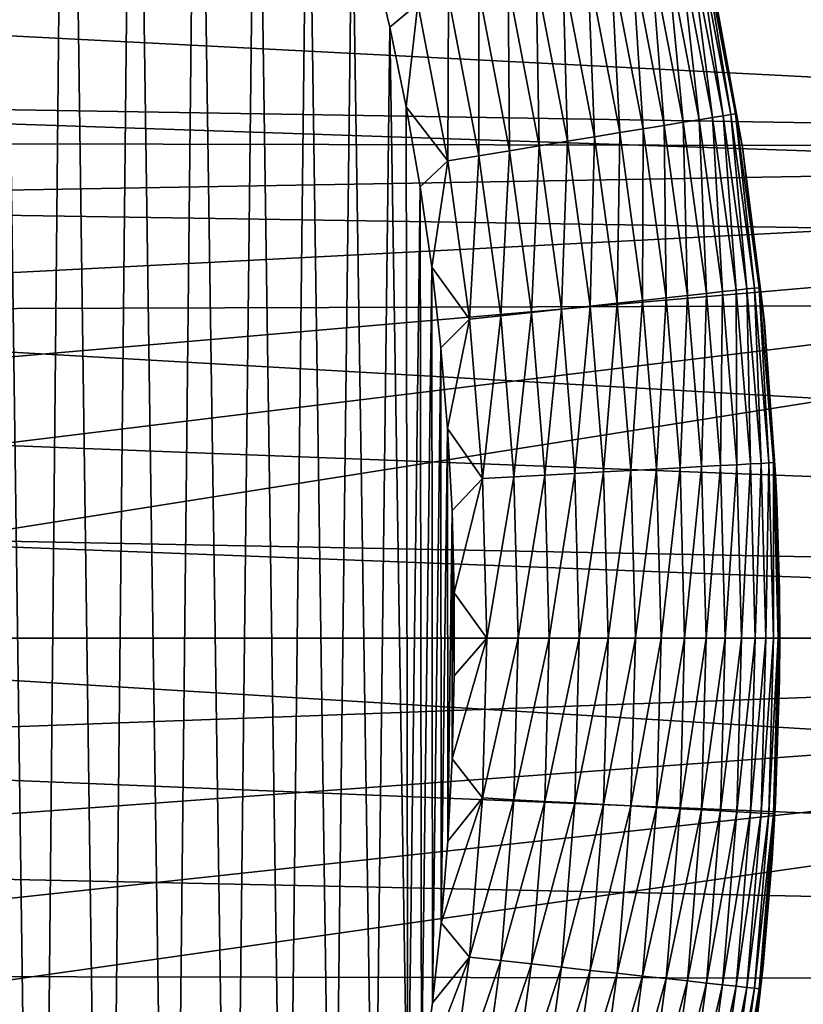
# Model space of a CAD drawing. Header units: millimetres. Extents: x -161 to 161, y -94 to 1149.
# Tile 662 of 1056: x 152.63 to 153.84, y -58.11 to -56.6. Entities that reach past the tile are written whole.
import ezdxf

# ---------------------------------------------------------------- set-up
doc = ezdxf.new("R2010")
doc.units = ezdxf.units.MM
doc.header["$LTSCALE"] = 81.481481
for name, color, linetype in [('378', 7, 'CONTINUOUS'), ('380', 7, 'CONTINUOUS'), ('381', 7, 'CONTINUOUS'), ('383', 7, 'CONTINUOUS'), ('387', 7, 'CONTINUOUS'), ('388', 7, 'CONTINUOUS'), ('390', 7, 'CONTINUOUS')]:
    doc.layers.add(name, color=color, linetype=linetype)

msp = doc.modelspace()

# ---------------------------------------------------------------- linework, layer by layer
at = {"layer": '378', "color": 7, "linetype": 'CONTINUOUS', "true_color": 0xaaaaaa}
for points in [[(160.3087, -56.4651, -22.2735), (160.3087, -57.0169, -22.2936), (151.3642, -56.5566, -22.2778), (160.3087, -56.4651, -22.2735)], [(151.3642, -56.5566, -22.2778), (160.3087, -57.0169, -22.2936), (151.4206, -56.7169, -22.2844), (151.3642, -56.5566, -22.2778)], [(151.4206, -56.7169, -22.2844), (160.3087, -57.0169, -22.2936), (151.4672, -56.8803, -22.2899), (151.4206, -56.7169, -22.2844)], [(151.4672, -56.8803, -22.2899), (160.3087, -57.0169, -22.2936), (151.5033, -57.0451, -22.2943), (151.4672, -56.8803, -22.2899)], [(160.3087, -57.0169, -22.2936), (160.3087, -57.55, -22.3), (151.5033, -57.0451, -22.2943), (160.3087, -57.0169, -22.2936)], [(151.5033, -57.0451, -22.2943), (160.3087, -57.55, -22.3), (151.529, -57.2114, -22.2974), (151.5033, -57.0451, -22.2943)], [(151.529, -57.2114, -22.2974), (160.3087, -57.55, -22.3), (151.5446, -57.3797, -22.2993), (151.529, -57.2114, -22.2974)], [(160.3087, -57.55, -22.3), (151.55, -57.55, -22.3), (151.5446, -57.3797, -22.2993), (160.3087, -57.55, -22.3)]]:
    msp.add_3dface(points, dxfattribs=at)
at = {"layer": '380', "color": 7, "linetype": 'CONTINUOUS', "true_color": 0xaaaaaa}
for points in [[(135.3, -55.9569, 20.8895), (156.3174, -56.0422, 20.1599), (135.3, -56.7529, 20.9349), (135.3, -55.9569, 20.8895)], [(156.3174, -56.0422, 20.1599), (156.3174, -56.7956, 20.202), (135.3, -56.7529, 20.9349), (156.3174, -56.0422, 20.1599)], [(151.4203, -56.7158, -20.47), (156.3174, -56.0422, -20.2599), (151.3639, -56.5558, -20.4648), (151.4203, -56.7158, -20.47)], [(156.3174, -56.7956, -20.302), (156.3174, -56.0422, -20.2599), (151.4203, -56.7158, -20.47), (156.3174, -56.7956, -20.302)], [(151.4669, -56.879, -20.4744), (156.3174, -56.7956, -20.302), (151.4203, -56.7158, -20.47), (151.4669, -56.879, -20.4744)], [(156.3174, -56.7956, 20.202), (156.3174, -57.55, 20.2161), (135.3, -56.7529, 20.9349), (156.3174, -56.7956, 20.202)], [(135.3, -56.7529, 20.9349), (156.3174, -57.55, 20.2161), (135.3, -57.55, 20.95), (135.3, -56.7529, 20.9349)], [(151.503, -57.0438, -20.4779), (156.3174, -56.7956, -20.302), (151.4669, -56.879, -20.4744), (151.503, -57.0438, -20.4779)], [(151.5288, -57.2104, -20.4805), (156.3174, -56.7956, -20.302), (151.503, -57.0438, -20.4779), (151.5288, -57.2104, -20.4805)], [(151.5445, -57.3791, -20.482), (156.3174, -56.7956, -20.302), (151.5288, -57.2104, -20.4805), (151.5445, -57.3791, -20.482)], [(151.55, -57.55, -20.4825), (156.3174, -56.7956, -20.302), (151.5445, -57.3791, -20.482), (151.55, -57.55, -20.4825)], [(156.3174, -57.55, -20.3161), (156.3174, -56.7956, -20.302), (151.55, -57.55, -20.4825), (156.3174, -57.55, -20.3161)]]:
    msp.add_3dface(points, dxfattribs=at)
at = {"layer": '381', "color": 7, "linetype": 'CONTINUOUS', "true_color": 0xaaaaaa}
for points in [[(151.55, -57.55, -22.3), (160.3087, -58.0846, -22.2936), (151.5443, -57.7254, -22.2993), (151.55, -57.55, -22.3)], [(151.55, -57.55, -22.3), (160.3087, -57.55, -22.3), (160.3087, -58.0846, -22.2936), (151.55, -57.55, -22.3)], [(151.5443, -57.7254, -22.2993), (160.3087, -58.0846, -22.2936), (151.5278, -57.8987, -22.2973), (151.5443, -57.7254, -22.2993)], [(151.5278, -57.8987, -22.2973), (160.3087, -58.0846, -22.2936), (151.5004, -58.0698, -22.2939), (151.5278, -57.8987, -22.2973)], [(151.5004, -58.0698, -22.2939), (160.3087, -58.0846, -22.2936), (151.4622, -58.2391, -22.2893), (151.5004, -58.0698, -22.2939)], [(160.3087, -58.0846, -22.2936), (160.3087, -58.6381, -22.2734), (151.4622, -58.2391, -22.2893), (160.3087, -58.0846, -22.2936)]]:
    msp.add_3dface(points, dxfattribs=at)
at = {"layer": '383', "color": 7, "linetype": 'CONTINUOUS', "true_color": 0xaaaaaa}
for points in [[(135.3, -57.55, 20.95), (156.3174, -57.55, 20.2161), (156.3174, -58.3044, 20.202), (135.3, -57.55, 20.95)], [(135.3, -57.55, 20.95), (156.3174, -58.3044, 20.202), (135.3, -58.3471, 20.9349), (135.3, -57.55, 20.95)], [(151.4618, -58.2407, -20.4739), (156.3174, -57.55, -20.3161), (151.5001, -58.0713, -20.4776), (151.4618, -58.2407, -20.4739)], [(156.3174, -57.55, -20.3161), (151.4618, -58.2407, -20.4739), (156.3174, -58.3044, -20.302), (156.3174, -57.55, -20.3161)], [(151.5001, -58.0713, -20.4776), (156.3174, -57.55, -20.3161), (151.5275, -57.8999, -20.4803), (151.5001, -58.0713, -20.4776)], [(151.5275, -57.8999, -20.4803), (156.3174, -57.55, -20.3161), (151.5442, -57.7261, -20.482), (151.5275, -57.8999, -20.4803)], [(156.3174, -57.55, -20.3161), (151.55, -57.55, -20.4825), (151.5442, -57.7261, -20.482), (156.3174, -57.55, -20.3161)]]:
    msp.add_3dface(points, dxfattribs=at)
at = {"layer": '387', "color": 7, "linetype": 'CONTINUOUS', "true_color": 0xaaaaaa}
for points in [[(152.6566, -59.8695, 61.95), (152.5915, -55.1248, 61.95), (152.5458, -60.0451, 61.95), (152.6566, -59.8695, 61.95)], [(152.7011, -55.306, 61.95), (152.5915, -55.1248, 61.95), (152.6566, -59.8695, 61.95), (152.7011, -55.306, 61.95)], [(152.7613, -59.6829, 61.95), (152.7011, -55.306, 61.95), (152.6566, -59.8695, 61.95), (152.7613, -59.6829, 61.95)], [(152.8041, -55.4986, 61.95), (152.7011, -55.306, 61.95), (152.7613, -59.6829, 61.95), (152.8041, -55.4986, 61.95)], [(152.862, -59.4853, 61.95), (152.8041, -55.4986, 61.95), (152.7613, -59.6829, 61.95), (152.862, -59.4853, 61.95)], [(152.9025, -55.7025, 61.95), (152.8041, -55.4986, 61.95), (152.862, -59.4853, 61.95), (152.9025, -55.7025, 61.95)], [(152.9555, -59.278, 61.95), (152.9025, -55.7025, 61.95), (152.862, -59.4853, 61.95), (152.9555, -59.278, 61.95)], [(152.9932, -55.9159, 61.95), (152.9025, -55.7025, 61.95), (152.9555, -59.278, 61.95), (152.9932, -55.9159, 61.95)], [(153.0386, -59.0621, 61.95), (152.9932, -55.9159, 61.95), (152.9555, -59.278, 61.95), (153.0386, -59.0621, 61.95)], [(153.0727, -56.1374, 61.95), (152.9932, -55.9159, 61.95), (153.0386, -59.0621, 61.95), (153.0727, -56.1374, 61.95)], [(153.1109, -58.8365, 61.95), (153.0727, -56.1374, 61.95), (153.0386, -59.0621, 61.95), (153.1109, -58.8365, 61.95)], [(153.1407, -56.3677, 61.95), (153.0727, -56.1374, 61.95), (153.1109, -58.8365, 61.95), (153.1407, -56.3677, 61.95)], [(153.1745, -58.6004, 61.95), (153.1407, -56.3677, 61.95), (153.1109, -58.8365, 61.95), (153.1745, -58.6004, 61.95)], [(153.199, -56.6081, 61.95), (153.1407, -56.3677, 61.95), (153.1745, -58.6004, 61.95), (153.199, -56.6081, 61.95)], [(153.2267, -58.3577, 61.95), (153.199, -56.6081, 61.95), (153.1745, -58.6004, 61.95), (153.2267, -58.3577, 61.95)], [(153.2239, -56.7307, 61.95), (153.199, -56.6081, 61.95), (153.2267, -58.3577, 61.95), (153.2239, -56.7307, 61.95)], [(153.2455, -56.8543, 61.95), (153.2239, -56.7307, 61.95), (153.2267, -58.3577, 61.95), (153.2455, -56.8543, 61.95)], [(153.2476, -58.2351, 61.95), (153.2455, -56.8543, 61.95), (153.2267, -58.3577, 61.95), (153.2476, -58.2351, 61.95)], [(153.2635, -56.9783, 61.95), (153.2455, -56.8543, 61.95), (153.2476, -58.2351, 61.95), (153.2635, -56.9783, 61.95)], [(153.2647, -58.1123, 61.95), (153.2635, -56.9783, 61.95), (153.2476, -58.2351, 61.95), (153.2647, -58.1123, 61.95)], [(153.2777, -57.1022, 61.95), (153.2635, -56.9783, 61.95), (153.2647, -58.1123, 61.95), (153.2777, -57.1022, 61.95)], [(153.2781, -57.9886, 61.95), (153.2777, -57.1022, 61.95), (153.2647, -58.1123, 61.95), (153.2781, -57.9886, 61.95)], [(153.288, -57.2267, 61.95), (153.2777, -57.1022, 61.95), (153.2781, -57.9886, 61.95), (153.288, -57.2267, 61.95)], [(153.2882, -57.863, 61.95), (153.288, -57.2267, 61.95), (153.2781, -57.9886, 61.95), (153.2882, -57.863, 61.95)], [(153.2948, -57.3529, 61.95), (153.288, -57.2267, 61.95), (153.2882, -57.863, 61.95), (153.2948, -57.3529, 61.95)], [(153.2949, -57.7359, 61.95), (153.2948, -57.3529, 61.95), (153.2882, -57.863, 61.95), (153.2949, -57.7359, 61.95)], [(153.2982, -57.4803, 61.95), (153.2948, -57.3529, 61.95), (153.2983, -57.6082, 61.95), (153.2982, -57.4803, 61.95)], [(153.2983, -57.6082, 61.95), (153.2948, -57.3529, 61.95), (153.2949, -57.7359, 61.95), (153.2983, -57.6082, 61.95)]]:
    msp.add_3dface(points, dxfattribs=at)
at = {"layer": '388', "color": 7, "linetype": 'CONTINUOUS', "true_color": 0xaaaaaa}
for points in [[(153.694, -56.5257, 61.45), (153.7424, -56.7933, 61.45), (153.697, -56.5406, 22.6729), (153.694, -56.5257, 61.45)], [(153.697, -56.5406, 22.6729), (153.7424, -56.7933, 61.45), (153.7423, -56.7925, 22.6846), (153.697, -56.5406, 22.6729)], [(153.7423, -56.7925, 22.6846), (153.7424, -56.7933, 61.45), (153.7744, -57.0452, 22.693), (153.7423, -56.7925, 22.6846)], [(153.7424, -56.7933, 61.45), (153.7763, -57.0638, 61.45), (153.7744, -57.0452, 22.693), (153.7424, -56.7933, 61.45)], [(153.7744, -57.0452, 22.693), (153.7763, -57.0638, 61.45), (153.7936, -57.2979, 22.6981), (153.7744, -57.0452, 22.693)], [(153.7763, -57.0638, 61.45), (153.7955, -57.3375, 61.45), (153.7936, -57.2979, 22.6981), (153.7763, -57.0638, 61.45)], [(153.7955, -57.3375, 61.45), (153.7994, -57.4757, 61.45), (153.7936, -57.2979, 22.6981), (153.7955, -57.3375, 61.45)], [(153.7936, -57.2979, 22.6981), (153.7994, -57.4757, 61.45), (153.8, -57.55, 22.7), (153.7936, -57.2979, 22.6981)], [(153.7994, -57.4757, 61.45), (153.7996, -57.6143, 61.45), (153.8, -57.55, 22.7), (153.7994, -57.4757, 61.45)], [(153.8, -57.55, 22.7), (153.7996, -57.6143, 61.45), (153.7936, -57.8023, 22.6981), (153.8, -57.55, 22.7)], [(153.7996, -57.6143, 61.45), (153.7884, -57.8906, 61.45), (153.7936, -57.8023, 22.6981), (153.7996, -57.6143, 61.45)], [(153.7936, -57.8023, 22.6981), (153.7884, -57.8906, 61.45), (153.7744, -58.0551, 22.693), (153.7936, -57.8023, 22.6981)], [(153.7884, -57.8906, 61.45), (153.7623, -58.1627, 61.45), (153.7744, -58.0551, 22.693), (153.7884, -57.8906, 61.45)], [(153.7744, -58.0551, 22.693), (153.7623, -58.1627, 61.45), (153.7422, -58.3078, 22.6846), (153.7744, -58.0551, 22.693)]]:
    msp.add_3dface(points, dxfattribs=at)
at = {"layer": '390', "color": 7, "linetype": 'CONTINUOUS', "true_color": 0xaaaaaa}
for points in [[(153.1407, -56.3677, 61.95), (153.199, -56.6081, 61.95), (153.242, -56.5723, 61.9477), (153.1407, -56.3677, 61.95)], [(153.6737, -56.4772, 61.5476), (153.7246, -56.7426, 61.5476), (153.6808, -56.4757, 61.499), (153.6737, -56.4772, 61.5476)], [(153.694, -56.5257, 61.45), (153.6808, -56.4757, 61.499), (153.7318, -56.7415, 61.499), (153.694, -56.5257, 61.45)], [(153.6808, -56.4757, 61.499), (153.7246, -56.7426, 61.5476), (153.7318, -56.7415, 61.499), (153.6808, -56.4757, 61.499)], [(153.6007, -56.4933, 61.728), (153.6508, -56.7547, 61.728), (153.6253, -56.4879, 61.6859), (153.6007, -56.4933, 61.728)], [(153.6253, -56.4879, 61.6859), (153.6758, -56.7507, 61.6859), (153.6459, -56.4833, 61.6415), (153.6253, -56.4879, 61.6859)], [(153.6253, -56.4879, 61.6859), (153.6508, -56.7547, 61.728), (153.6758, -56.7507, 61.6859), (153.6253, -56.4879, 61.6859)], [(153.6459, -56.4833, 61.6415), (153.6965, -56.7473, 61.6415), (153.662, -56.4798, 61.5952), (153.6459, -56.4833, 61.6415)], [(153.6459, -56.4833, 61.6415), (153.6758, -56.7507, 61.6859), (153.6965, -56.7473, 61.6415), (153.6459, -56.4833, 61.6415)], [(153.662, -56.4798, 61.5952), (153.7129, -56.7446, 61.5952), (153.6737, -56.4772, 61.5476), (153.662, -56.4798, 61.5952)], [(153.662, -56.4798, 61.5952), (153.6965, -56.7473, 61.6415), (153.7129, -56.7446, 61.5952), (153.662, -56.4798, 61.5952)], [(153.6737, -56.4772, 61.5476), (153.7129, -56.7446, 61.5952), (153.7246, -56.7426, 61.5476), (153.6737, -56.4772, 61.5476)], [(153.5043, -56.5145, 61.8368), (153.5534, -56.7707, 61.8368), (153.5398, -56.5067, 61.8038), (153.5043, -56.5145, 61.8368)], [(153.5398, -56.5067, 61.8038), (153.5894, -56.7648, 61.8038), (153.5721, -56.4996, 61.7674), (153.5398, -56.5067, 61.8038)], [(153.5398, -56.5067, 61.8038), (153.5534, -56.7707, 61.8368), (153.5894, -56.7648, 61.8038), (153.5398, -56.5067, 61.8038)], [(153.5721, -56.4996, 61.7674), (153.6219, -56.7595, 61.7674), (153.6007, -56.4933, 61.728), (153.5721, -56.4996, 61.7674)], [(153.5721, -56.4996, 61.7674), (153.5894, -56.7648, 61.8038), (153.6219, -56.7595, 61.7674), (153.5721, -56.4996, 61.7674)], [(153.6007, -56.4933, 61.728), (153.6219, -56.7595, 61.7674), (153.6508, -56.7547, 61.728), (153.6007, -56.4933, 61.728)], [(153.4657, -56.523, 61.866), (153.5145, -56.7771, 61.866), (153.5043, -56.5145, 61.8368), (153.4657, -56.523, 61.866)], [(153.5043, -56.5145, 61.8368), (153.5145, -56.7771, 61.866), (153.5534, -56.7707, 61.8368), (153.5043, -56.5145, 61.8368)], [(153.3812, -56.5416, 61.9122), (153.429, -56.7911, 61.9122), (153.4245, -56.5321, 61.8912), (153.3812, -56.5416, 61.9122)], [(153.4245, -56.5321, 61.8912), (153.4729, -56.7839, 61.8912), (153.4657, -56.523, 61.866), (153.4245, -56.5321, 61.8912)], [(153.4245, -56.5321, 61.8912), (153.429, -56.7911, 61.9122), (153.4729, -56.7839, 61.8912), (153.4245, -56.5321, 61.8912)], [(153.4657, -56.523, 61.866), (153.4729, -56.7839, 61.8912), (153.5145, -56.7771, 61.866), (153.4657, -56.523, 61.866)], [(153.7424, -56.7933, 61.45), (153.694, -56.5257, 61.45), (153.7318, -56.7415, 61.499), (153.7424, -56.7933, 61.45)], [(153.2894, -56.5618, 61.9405), (153.3363, -56.8063, 61.9405), (153.336, -56.5516, 61.9286), (153.2894, -56.5618, 61.9405)], [(153.336, -56.5516, 61.9286), (153.3834, -56.7986, 61.9286), (153.3812, -56.5416, 61.9122), (153.336, -56.5516, 61.9286)], [(153.336, -56.5516, 61.9286), (153.3363, -56.8063, 61.9405), (153.3834, -56.7986, 61.9286), (153.336, -56.5516, 61.9286)], [(153.3812, -56.5416, 61.9122), (153.3834, -56.7986, 61.9286), (153.429, -56.7911, 61.9122), (153.3812, -56.5416, 61.9122)], [(153.242, -56.5723, 61.9477), (153.2884, -56.8142, 61.9477), (153.2894, -56.5618, 61.9405), (153.242, -56.5723, 61.9477)], [(153.2894, -56.5618, 61.9405), (153.2884, -56.8142, 61.9477), (153.3363, -56.8063, 61.9405), (153.2894, -56.5618, 61.9405)], [(153.199, -56.6081, 61.95), (153.2239, -56.7307, 61.95), (153.242, -56.5723, 61.9477), (153.199, -56.6081, 61.95)], [(153.242, -56.5723, 61.9477), (153.2239, -56.7307, 61.95), (153.2884, -56.8142, 61.9477), (153.242, -56.5723, 61.9477)], [(153.2239, -56.7307, 61.95), (153.2455, -56.8543, 61.95), (153.2884, -56.8142, 61.9477), (153.2239, -56.7307, 61.95)], [(153.6758, -56.7507, 61.6859), (153.7119, -57.0158, 61.6859), (153.6965, -56.7473, 61.6415), (153.6758, -56.7507, 61.6859)], [(153.6965, -56.7473, 61.6415), (153.7328, -57.0135, 61.6415), (153.7129, -56.7446, 61.5952), (153.6965, -56.7473, 61.6415)], [(153.6965, -56.7473, 61.6415), (153.7119, -57.0158, 61.6859), (153.7328, -57.0135, 61.6415), (153.6965, -56.7473, 61.6415)], [(153.7129, -56.7446, 61.5952), (153.7493, -57.0117, 61.5952), (153.7246, -56.7426, 61.5476), (153.7129, -56.7446, 61.5952)], [(153.7129, -56.7446, 61.5952), (153.7328, -57.0135, 61.6415), (153.7493, -57.0117, 61.5952), (153.7129, -56.7446, 61.5952)], [(153.7246, -56.7426, 61.5476), (153.7611, -57.0104, 61.5476), (153.7318, -56.7415, 61.499), (153.7246, -56.7426, 61.5476)], [(153.7246, -56.7426, 61.5476), (153.7493, -57.0117, 61.5952), (153.7611, -57.0104, 61.5476), (153.7246, -56.7426, 61.5476)], [(153.7424, -56.7933, 61.45), (153.7318, -56.7415, 61.499), (153.7683, -57.0097, 61.499), (153.7424, -56.7933, 61.45)], [(153.7318, -56.7415, 61.499), (153.7611, -57.0104, 61.5476), (153.7683, -57.0097, 61.499), (153.7318, -56.7415, 61.499)], [(153.5534, -56.7707, 61.8368), (153.5886, -57.0292, 61.8368), (153.5894, -56.7648, 61.8038), (153.5534, -56.7707, 61.8368)], [(153.5894, -56.7648, 61.8038), (153.5886, -57.0292, 61.8368), (153.6249, -57.0253, 61.8038), (153.5894, -56.7648, 61.8038)], [(153.5894, -56.7648, 61.8038), (153.6249, -57.0253, 61.8038), (153.6219, -56.7595, 61.7674), (153.5894, -56.7648, 61.8038)], [(153.6219, -56.7595, 61.7674), (153.6577, -57.0217, 61.7674), (153.6508, -56.7547, 61.728), (153.6219, -56.7595, 61.7674)], [(153.6219, -56.7595, 61.7674), (153.6249, -57.0253, 61.8038), (153.6577, -57.0217, 61.7674), (153.6219, -56.7595, 61.7674)], [(153.6508, -56.7547, 61.728), (153.6868, -57.0185, 61.728), (153.6758, -56.7507, 61.6859), (153.6508, -56.7547, 61.728)], [(153.6508, -56.7547, 61.728), (153.6577, -57.0217, 61.7674), (153.6868, -57.0185, 61.728), (153.6508, -56.7547, 61.728)], [(153.6758, -56.7507, 61.6859), (153.6868, -57.0185, 61.728), (153.7119, -57.0158, 61.6859), (153.6758, -56.7507, 61.6859)], [(153.4729, -56.7839, 61.8912), (153.5075, -57.038, 61.8912), (153.5145, -56.7771, 61.866), (153.4729, -56.7839, 61.8912)], [(153.5145, -56.7771, 61.866), (153.5075, -57.038, 61.8912), (153.5494, -57.0335, 61.866), (153.5145, -56.7771, 61.866)], [(153.5145, -56.7771, 61.866), (153.5494, -57.0335, 61.866), (153.5534, -56.7707, 61.8368), (153.5145, -56.7771, 61.866)], [(153.5534, -56.7707, 61.8368), (153.5494, -57.0335, 61.866), (153.5886, -57.0292, 61.8368), (153.5534, -56.7707, 61.8368)], [(153.3834, -56.7986, 61.9286), (153.4173, -57.0478, 61.9286), (153.429, -56.7911, 61.9122), (153.3834, -56.7986, 61.9286)], [(153.429, -56.7911, 61.9122), (153.4173, -57.0478, 61.9286), (153.4633, -57.0428, 61.9122), (153.429, -56.7911, 61.9122)], [(153.429, -56.7911, 61.9122), (153.4633, -57.0428, 61.9122), (153.4729, -56.7839, 61.8912), (153.429, -56.7911, 61.9122)], [(153.4729, -56.7839, 61.8912), (153.4633, -57.0428, 61.9122), (153.5075, -57.038, 61.8912), (153.4729, -56.7839, 61.8912)], [(153.7763, -57.0638, 61.45), (153.7424, -56.7933, 61.45), (153.7683, -57.0097, 61.499), (153.7763, -57.0638, 61.45)], [(153.2884, -56.8142, 61.9477), (153.3216, -57.0582, 61.9477), (153.3363, -56.8063, 61.9405), (153.2884, -56.8142, 61.9477)], [(153.3363, -56.8063, 61.9405), (153.3216, -57.0582, 61.9477), (153.3699, -57.053, 61.9405), (153.3363, -56.8063, 61.9405)], [(153.3363, -56.8063, 61.9405), (153.3699, -57.053, 61.9405), (153.3834, -56.7986, 61.9286), (153.3363, -56.8063, 61.9405)], [(153.3834, -56.7986, 61.9286), (153.3699, -57.053, 61.9405), (153.4173, -57.0478, 61.9286), (153.3834, -56.7986, 61.9286)], [(153.2455, -56.8543, 61.95), (153.2635, -56.9783, 61.95), (153.2884, -56.8142, 61.9477), (153.2455, -56.8543, 61.95)], [(153.2884, -56.8142, 61.9477), (153.2635, -56.9783, 61.95), (153.3216, -57.0582, 61.9477), (153.2884, -56.8142, 61.9477)], [(153.2635, -56.9783, 61.95), (153.2777, -57.1022, 61.95), (153.3216, -57.0582, 61.9477), (153.2635, -56.9783, 61.95)], [(153.6249, -57.0253, 61.8038), (153.6462, -57.2872, 61.8038), (153.6577, -57.0217, 61.7674), (153.6249, -57.0253, 61.8038)], [(153.6577, -57.0217, 61.7674), (153.6462, -57.2872, 61.8038), (153.6791, -57.2855, 61.7674), (153.6577, -57.0217, 61.7674)], [(153.6577, -57.0217, 61.7674), (153.6791, -57.2855, 61.7674), (153.6868, -57.0185, 61.728), (153.6577, -57.0217, 61.7674)], [(153.6868, -57.0185, 61.728), (153.6791, -57.2855, 61.7674), (153.7084, -57.2839, 61.728), (153.6868, -57.0185, 61.728)], [(153.6868, -57.0185, 61.728), (153.7084, -57.2839, 61.728), (153.7119, -57.0158, 61.6859), (153.6868, -57.0185, 61.728)], [(153.7119, -57.0158, 61.6859), (153.7084, -57.2839, 61.728), (153.7336, -57.2825, 61.6859), (153.7119, -57.0158, 61.6859)], [(153.7119, -57.0158, 61.6859), (153.7336, -57.2825, 61.6859), (153.7328, -57.0135, 61.6415), (153.7119, -57.0158, 61.6859)], [(153.7328, -57.0135, 61.6415), (153.7546, -57.2814, 61.6415), (153.7493, -57.0117, 61.5952), (153.7328, -57.0135, 61.6415)], [(153.7328, -57.0135, 61.6415), (153.7336, -57.2825, 61.6859), (153.7546, -57.2814, 61.6415), (153.7328, -57.0135, 61.6415)], [(153.7493, -57.0117, 61.5952), (153.7711, -57.2805, 61.5952), (153.7611, -57.0104, 61.5476), (153.7493, -57.0117, 61.5952)], [(153.7493, -57.0117, 61.5952), (153.7546, -57.2814, 61.6415), (153.7711, -57.2805, 61.5952), (153.7493, -57.0117, 61.5952)], [(153.7611, -57.0104, 61.5476), (153.7831, -57.2798, 61.5476), (153.7683, -57.0097, 61.499), (153.7611, -57.0104, 61.5476)], [(153.7611, -57.0104, 61.5476), (153.7711, -57.2805, 61.5952), (153.7831, -57.2798, 61.5476), (153.7611, -57.0104, 61.5476)], [(153.7763, -57.0638, 61.45), (153.7683, -57.0097, 61.499), (153.7903, -57.2794, 61.499), (153.7763, -57.0638, 61.45)], [(153.7683, -57.0097, 61.499), (153.7831, -57.2798, 61.5476), (153.7903, -57.2794, 61.499), (153.7683, -57.0097, 61.499)], [(153.4633, -57.0428, 61.9122), (153.4839, -57.296, 61.9122), (153.5075, -57.038, 61.8912), (153.4633, -57.0428, 61.9122)], [(153.5075, -57.038, 61.8912), (153.4839, -57.296, 61.9122), (153.5283, -57.2936, 61.8912), (153.5075, -57.038, 61.8912)], [(153.5075, -57.038, 61.8912), (153.5283, -57.2936, 61.8912), (153.5494, -57.0335, 61.866), (153.5075, -57.038, 61.8912)], [(153.5494, -57.0335, 61.866), (153.5283, -57.2936, 61.8912), (153.5704, -57.2914, 61.866), (153.5494, -57.0335, 61.866)], [(153.5494, -57.0335, 61.866), (153.5704, -57.2914, 61.866), (153.5886, -57.0292, 61.8368), (153.5494, -57.0335, 61.866)], [(153.5886, -57.0292, 61.8368), (153.5704, -57.2914, 61.866), (153.6098, -57.2892, 61.8368), (153.5886, -57.0292, 61.8368)], [(153.5886, -57.0292, 61.8368), (153.6098, -57.2892, 61.8368), (153.6249, -57.0253, 61.8038), (153.5886, -57.0292, 61.8368)], [(153.6249, -57.0253, 61.8038), (153.6098, -57.2892, 61.8368), (153.6462, -57.2872, 61.8038), (153.6249, -57.0253, 61.8038)], [(153.3216, -57.0582, 61.9477), (153.3416, -57.3038, 61.9477), (153.3699, -57.053, 61.9405), (153.3216, -57.0582, 61.9477)], [(153.3699, -57.053, 61.9405), (153.3416, -57.3038, 61.9477), (153.3902, -57.3011, 61.9405), (153.3699, -57.053, 61.9405)], [(153.3699, -57.053, 61.9405), (153.3902, -57.3011, 61.9405), (153.4173, -57.0478, 61.9286), (153.3699, -57.053, 61.9405)], [(153.4173, -57.0478, 61.9286), (153.3902, -57.3011, 61.9405), (153.4377, -57.2985, 61.9286), (153.4173, -57.0478, 61.9286)], [(153.4173, -57.0478, 61.9286), (153.4377, -57.2985, 61.9286), (153.4633, -57.0428, 61.9122), (153.4173, -57.0478, 61.9286)], [(153.4633, -57.0428, 61.9122), (153.4377, -57.2985, 61.9286), (153.4839, -57.296, 61.9122), (153.4633, -57.0428, 61.9122)], [(153.2777, -57.1022, 61.95), (153.288, -57.2267, 61.95), (153.3216, -57.0582, 61.9477), (153.2777, -57.1022, 61.95)], [(153.3216, -57.0582, 61.9477), (153.288, -57.2267, 61.95), (153.3416, -57.3038, 61.9477), (153.3216, -57.0582, 61.9477)], [(153.7955, -57.3375, 61.45), (153.7763, -57.0638, 61.45), (153.7903, -57.2794, 61.499), (153.7955, -57.3375, 61.45)], [(153.288, -57.2267, 61.95), (153.2948, -57.3529, 61.95), (153.3416, -57.3038, 61.9477), (153.288, -57.2267, 61.95)], [(153.7546, -57.2814, 61.6415), (153.7619, -57.55, 61.6415), (153.7711, -57.2805, 61.5952), (153.7546, -57.2814, 61.6415)], [(153.7711, -57.2805, 61.5952), (153.7619, -57.55, 61.6415), (153.7784, -57.55, 61.5952), (153.7711, -57.2805, 61.5952)], [(153.7711, -57.2805, 61.5952), (153.7784, -57.55, 61.5952), (153.7831, -57.2798, 61.5476), (153.7711, -57.2805, 61.5952)], [(153.7831, -57.2798, 61.5476), (153.7784, -57.55, 61.5952), (153.7904, -57.55, 61.5476), (153.7831, -57.2798, 61.5476)], [(153.7831, -57.2798, 61.5476), (153.7904, -57.55, 61.5476), (153.7903, -57.2794, 61.499), (153.7831, -57.2798, 61.5476)], [(153.7955, -57.3375, 61.45), (153.7903, -57.2794, 61.499), (153.7976, -57.55, 61.499), (153.7955, -57.3375, 61.45)], [(153.7903, -57.2794, 61.499), (153.7904, -57.55, 61.5476), (153.7976, -57.55, 61.499), (153.7903, -57.2794, 61.499)], [(153.4377, -57.2985, 61.9286), (153.4446, -57.55, 61.9286), (153.4839, -57.296, 61.9122), (153.4377, -57.2985, 61.9286)], [(153.4839, -57.296, 61.9122), (153.4446, -57.55, 61.9286), (153.4908, -57.55, 61.9122), (153.4839, -57.296, 61.9122)], [(153.4839, -57.296, 61.9122), (153.4908, -57.55, 61.9122), (153.5283, -57.2936, 61.8912), (153.4839, -57.296, 61.9122)], [(153.5283, -57.2936, 61.8912), (153.4908, -57.55, 61.9122), (153.5352, -57.55, 61.8912), (153.5283, -57.2936, 61.8912)], [(153.5283, -57.2936, 61.8912), (153.5352, -57.55, 61.8912), (153.5704, -57.2914, 61.866), (153.5283, -57.2936, 61.8912)], [(153.5704, -57.2914, 61.866), (153.5352, -57.55, 61.8912), (153.5774, -57.55, 61.866), (153.5704, -57.2914, 61.866)], [(153.5704, -57.2914, 61.866), (153.5774, -57.55, 61.866), (153.6098, -57.2892, 61.8368), (153.5704, -57.2914, 61.866)], [(153.6098, -57.2892, 61.8368), (153.5774, -57.55, 61.866), (153.6169, -57.55, 61.8368), (153.6098, -57.2892, 61.8368)], [(153.6098, -57.2892, 61.8368), (153.6169, -57.55, 61.8368), (153.6462, -57.2872, 61.8038), (153.6098, -57.2892, 61.8368)], [(153.6462, -57.2872, 61.8038), (153.6169, -57.55, 61.8368), (153.6533, -57.55, 61.8038), (153.6462, -57.2872, 61.8038)], [(153.6462, -57.2872, 61.8038), (153.6533, -57.55, 61.8038), (153.6791, -57.2855, 61.7674), (153.6462, -57.2872, 61.8038)], [(153.6791, -57.2855, 61.7674), (153.6533, -57.55, 61.8038), (153.6863, -57.55, 61.7674), (153.6791, -57.2855, 61.7674)], [(153.6791, -57.2855, 61.7674), (153.6863, -57.55, 61.7674), (153.7084, -57.2839, 61.728), (153.6791, -57.2855, 61.7674)], [(153.7084, -57.2839, 61.728), (153.6863, -57.55, 61.7674), (153.7156, -57.55, 61.728), (153.7084, -57.2839, 61.728)], [(153.7084, -57.2839, 61.728), (153.7156, -57.55, 61.728), (153.7336, -57.2825, 61.6859), (153.7084, -57.2839, 61.728)], [(153.7336, -57.2825, 61.6859), (153.7156, -57.55, 61.728), (153.7409, -57.55, 61.6859), (153.7336, -57.2825, 61.6859)], [(153.7336, -57.2825, 61.6859), (153.7409, -57.55, 61.6859), (153.7546, -57.2814, 61.6415), (153.7336, -57.2825, 61.6859)], [(153.7546, -57.2814, 61.6415), (153.7409, -57.55, 61.6859), (153.7619, -57.55, 61.6415), (153.7546, -57.2814, 61.6415)], [(153.2948, -57.3529, 61.95), (153.2982, -57.4803, 61.95), (153.3416, -57.3038, 61.9477), (153.2948, -57.3529, 61.95)], [(153.3416, -57.3038, 61.9477), (153.2982, -57.4803, 61.95), (153.3483, -57.55, 61.9477), (153.3416, -57.3038, 61.9477)], [(153.3416, -57.3038, 61.9477), (153.3483, -57.55, 61.9477), (153.3902, -57.3011, 61.9405), (153.3416, -57.3038, 61.9477)], [(153.3902, -57.3011, 61.9405), (153.3483, -57.55, 61.9477), (153.3969, -57.55, 61.9405), (153.3902, -57.3011, 61.9405)], [(153.3902, -57.3011, 61.9405), (153.3969, -57.55, 61.9405), (153.4377, -57.2985, 61.9286), (153.3902, -57.3011, 61.9405)], [(153.4377, -57.2985, 61.9286), (153.3969, -57.55, 61.9405), (153.4446, -57.55, 61.9286), (153.4377, -57.2985, 61.9286)], [(153.7994, -57.4757, 61.45), (153.7955, -57.3375, 61.45), (153.7976, -57.55, 61.499), (153.7994, -57.4757, 61.45)], [(153.7996, -57.6143, 61.45), (153.7994, -57.4757, 61.45), (153.7976, -57.55, 61.499), (153.7996, -57.6143, 61.45)], [(153.2982, -57.4803, 61.95), (153.2983, -57.6082, 61.95), (153.3483, -57.55, 61.9477), (153.2982, -57.4803, 61.95)], [(153.2983, -57.6082, 61.95), (153.2949, -57.7359, 61.95), (153.3483, -57.55, 61.9477), (153.2983, -57.6082, 61.95)], [(153.3483, -57.55, 61.9477), (153.2949, -57.7359, 61.95), (153.3416, -57.7962, 61.9477), (153.3483, -57.55, 61.9477)], [(153.3483, -57.55, 61.9477), (153.3416, -57.7962, 61.9477), (153.3969, -57.55, 61.9405), (153.3483, -57.55, 61.9477)], [(153.3969, -57.55, 61.9405), (153.3416, -57.7962, 61.9477), (153.3902, -57.7989, 61.9405), (153.3969, -57.55, 61.9405)], [(153.3969, -57.55, 61.9405), (153.3902, -57.7989, 61.9405), (153.4446, -57.55, 61.9286), (153.3969, -57.55, 61.9405)], [(153.4446, -57.55, 61.9286), (153.3902, -57.7989, 61.9405), (153.4377, -57.8015, 61.9286), (153.4446, -57.55, 61.9286)], [(153.4446, -57.55, 61.9286), (153.4377, -57.8015, 61.9286), (153.4908, -57.55, 61.9122), (153.4446, -57.55, 61.9286)], [(153.4908, -57.55, 61.9122), (153.4377, -57.8015, 61.9286), (153.4839, -57.804, 61.9122), (153.4908, -57.55, 61.9122)], [(153.4908, -57.55, 61.9122), (153.4839, -57.804, 61.9122), (153.5352, -57.55, 61.8912), (153.4908, -57.55, 61.9122)], [(153.5352, -57.55, 61.8912), (153.4839, -57.804, 61.9122), (153.5283, -57.8064, 61.8912), (153.5352, -57.55, 61.8912)], [(153.5352, -57.55, 61.8912), (153.5283, -57.8064, 61.8912), (153.5774, -57.55, 61.866), (153.5352, -57.55, 61.8912)], [(153.5774, -57.55, 61.866), (153.5283, -57.8064, 61.8912), (153.5704, -57.8086, 61.866), (153.5774, -57.55, 61.866)], [(153.5774, -57.55, 61.866), (153.5704, -57.8086, 61.866), (153.6169, -57.55, 61.8368), (153.5774, -57.55, 61.866)], [(153.6169, -57.55, 61.8368), (153.5704, -57.8086, 61.866), (153.6098, -57.8108, 61.8368), (153.6169, -57.55, 61.8368)], [(153.6169, -57.55, 61.8368), (153.6098, -57.8108, 61.8368), (153.6533, -57.55, 61.8038), (153.6169, -57.55, 61.8368)], [(153.6533, -57.55, 61.8038), (153.6098, -57.8108, 61.8368), (153.6462, -57.8128, 61.8038), (153.6533, -57.55, 61.8038)], [(153.6533, -57.55, 61.8038), (153.6462, -57.8128, 61.8038), (153.6863, -57.55, 61.7674), (153.6533, -57.55, 61.8038)], [(153.6863, -57.55, 61.7674), (153.6462, -57.8128, 61.8038), (153.6791, -57.8145, 61.7674), (153.6863, -57.55, 61.7674)], [(153.6863, -57.55, 61.7674), (153.6791, -57.8145, 61.7674), (153.7156, -57.55, 61.728), (153.6863, -57.55, 61.7674)], [(153.7156, -57.55, 61.728), (153.6791, -57.8145, 61.7674), (153.7084, -57.8161, 61.728), (153.7156, -57.55, 61.728)], [(153.7156, -57.55, 61.728), (153.7084, -57.8161, 61.728), (153.7409, -57.55, 61.6859), (153.7156, -57.55, 61.728)], [(153.7409, -57.55, 61.6859), (153.7084, -57.8161, 61.728), (153.7336, -57.8175, 61.6859), (153.7409, -57.55, 61.6859)], [(153.7409, -57.55, 61.6859), (153.7336, -57.8175, 61.6859), (153.7619, -57.55, 61.6415), (153.7409, -57.55, 61.6859)], [(153.7619, -57.55, 61.6415), (153.7336, -57.8175, 61.6859), (153.7546, -57.8186, 61.6415), (153.7619, -57.55, 61.6415)], [(153.7619, -57.55, 61.6415), (153.7546, -57.8186, 61.6415), (153.7784, -57.55, 61.5952), (153.7619, -57.55, 61.6415)], [(153.7784, -57.55, 61.5952), (153.7546, -57.8186, 61.6415), (153.7711, -57.8195, 61.5952), (153.7784, -57.55, 61.5952)], [(153.7784, -57.55, 61.5952), (153.7711, -57.8195, 61.5952), (153.7904, -57.55, 61.5476), (153.7784, -57.55, 61.5952)], [(153.7904, -57.55, 61.5476), (153.7711, -57.8195, 61.5952), (153.7831, -57.8202, 61.5476), (153.7904, -57.55, 61.5476)], [(153.7904, -57.55, 61.5476), (153.7831, -57.8202, 61.5476), (153.7976, -57.55, 61.499), (153.7904, -57.55, 61.5476)], [(153.7976, -57.55, 61.499), (153.7831, -57.8202, 61.5476), (153.7903, -57.8206, 61.499), (153.7976, -57.55, 61.499)], [(153.7996, -57.6143, 61.45), (153.7976, -57.55, 61.499), (153.7903, -57.8206, 61.499), (153.7996, -57.6143, 61.45)], [(153.7884, -57.8906, 61.45), (153.7996, -57.6143, 61.45), (153.7903, -57.8206, 61.499), (153.7884, -57.8906, 61.45)], [(153.2949, -57.7359, 61.95), (153.2882, -57.863, 61.95), (153.3416, -57.7962, 61.9477), (153.2949, -57.7359, 61.95)], [(153.2882, -57.863, 61.95), (153.2781, -57.9886, 61.95), (153.3416, -57.7962, 61.9477), (153.2882, -57.863, 61.95)], [(153.3416, -57.7962, 61.9477), (153.2781, -57.9886, 61.95), (153.3216, -58.0418, 61.9477), (153.3416, -57.7962, 61.9477)], [(153.3416, -57.7962, 61.9477), (153.3216, -58.0418, 61.9477), (153.3902, -57.7989, 61.9405), (153.3416, -57.7962, 61.9477)], [(153.3902, -57.7989, 61.9405), (153.3216, -58.0418, 61.9477), (153.3699, -58.047, 61.9405), (153.3902, -57.7989, 61.9405)], [(153.3902, -57.7989, 61.9405), (153.3699, -58.047, 61.9405), (153.4377, -57.8015, 61.9286), (153.3902, -57.7989, 61.9405)], [(153.4377, -57.8015, 61.9286), (153.3699, -58.047, 61.9405), (153.4173, -58.0522, 61.9286), (153.4377, -57.8015, 61.9286)], [(153.4377, -57.8015, 61.9286), (153.4173, -58.0522, 61.9286), (153.4839, -57.804, 61.9122), (153.4377, -57.8015, 61.9286)], [(153.4839, -57.804, 61.9122), (153.4173, -58.0522, 61.9286), (153.4633, -58.0572, 61.9122), (153.4839, -57.804, 61.9122)], [(153.4839, -57.804, 61.9122), (153.4633, -58.0572, 61.9122), (153.5283, -57.8064, 61.8912), (153.4839, -57.804, 61.9122)], [(153.5283, -57.8064, 61.8912), (153.4633, -58.0572, 61.9122), (153.5075, -58.062, 61.8912), (153.5283, -57.8064, 61.8912)], [(153.5283, -57.8064, 61.8912), (153.5075, -58.062, 61.8912), (153.5704, -57.8086, 61.866), (153.5283, -57.8064, 61.8912)], [(153.5704, -57.8086, 61.866), (153.5075, -58.062, 61.8912), (153.5494, -58.0665, 61.866), (153.5704, -57.8086, 61.866)], [(153.5704, -57.8086, 61.866), (153.5494, -58.0665, 61.866), (153.6098, -57.8108, 61.8368), (153.5704, -57.8086, 61.866)], [(153.6098, -57.8108, 61.8368), (153.5494, -58.0665, 61.866), (153.5886, -58.0708, 61.8368), (153.6098, -57.8108, 61.8368)], [(153.6098, -57.8108, 61.8368), (153.5886, -58.0708, 61.8368), (153.6462, -57.8128, 61.8038), (153.6098, -57.8108, 61.8368)], [(153.6462, -57.8128, 61.8038), (153.5886, -58.0708, 61.8368), (153.6249, -58.0747, 61.8038), (153.6462, -57.8128, 61.8038)], [(153.6462, -57.8128, 61.8038), (153.6249, -58.0747, 61.8038), (153.6791, -57.8145, 61.7674), (153.6462, -57.8128, 61.8038)], [(153.6791, -57.8145, 61.7674), (153.6249, -58.0747, 61.8038), (153.6577, -58.0783, 61.7674), (153.6791, -57.8145, 61.7674)], [(153.6791, -57.8145, 61.7674), (153.6577, -58.0783, 61.7674), (153.7084, -57.8161, 61.728), (153.6791, -57.8145, 61.7674)], [(153.7084, -57.8161, 61.728), (153.6577, -58.0783, 61.7674), (153.6868, -58.0815, 61.728), (153.7084, -57.8161, 61.728)], [(153.7084, -57.8161, 61.728), (153.6868, -58.0815, 61.728), (153.7336, -57.8175, 61.6859), (153.7084, -57.8161, 61.728)], [(153.7336, -57.8175, 61.6859), (153.6868, -58.0815, 61.728), (153.7119, -58.0842, 61.6859), (153.7336, -57.8175, 61.6859)], [(153.7336, -57.8175, 61.6859), (153.7119, -58.0842, 61.6859), (153.7546, -57.8186, 61.6415), (153.7336, -57.8175, 61.6859)], [(153.7546, -57.8186, 61.6415), (153.7119, -58.0842, 61.6859), (153.7328, -58.0865, 61.6415), (153.7546, -57.8186, 61.6415)], [(153.7546, -57.8186, 61.6415), (153.7328, -58.0865, 61.6415), (153.7711, -57.8195, 61.5952), (153.7546, -57.8186, 61.6415)], [(153.7711, -57.8195, 61.5952), (153.7328, -58.0865, 61.6415), (153.7493, -58.0883, 61.5952), (153.7711, -57.8195, 61.5952)], [(153.7711, -57.8195, 61.5952), (153.7493, -58.0883, 61.5952), (153.7831, -57.8202, 61.5476), (153.7711, -57.8195, 61.5952)], [(153.7831, -57.8202, 61.5476), (153.7493, -58.0883, 61.5952), (153.7611, -58.0896, 61.5476), (153.7831, -57.8202, 61.5476)], [(153.7831, -57.8202, 61.5476), (153.7611, -58.0896, 61.5476), (153.7903, -57.8206, 61.499), (153.7831, -57.8202, 61.5476)], [(153.7903, -57.8206, 61.499), (153.7611, -58.0896, 61.5476), (153.7683, -58.0903, 61.499), (153.7903, -57.8206, 61.499)], [(153.7884, -57.8906, 61.45), (153.7903, -57.8206, 61.499), (153.7683, -58.0903, 61.499), (153.7884, -57.8906, 61.45)], [(153.7623, -58.1627, 61.45), (153.7884, -57.8906, 61.45), (153.7683, -58.0903, 61.499), (153.7623, -58.1627, 61.45)], [(153.2781, -57.9886, 61.95), (153.2647, -58.1123, 61.95), (153.3216, -58.0418, 61.9477), (153.2781, -57.9886, 61.95)], [(153.2647, -58.1123, 61.95), (153.2476, -58.2351, 61.95), (153.3216, -58.0418, 61.9477), (153.2647, -58.1123, 61.95)], [(153.3216, -58.0418, 61.9477), (153.2476, -58.2351, 61.95), (153.2884, -58.2858, 61.9477), (153.3216, -58.0418, 61.9477)], [(153.3216, -58.0418, 61.9477), (153.2884, -58.2858, 61.9477), (153.3699, -58.047, 61.9405), (153.3216, -58.0418, 61.9477)], [(153.3699, -58.047, 61.9405), (153.2884, -58.2858, 61.9477), (153.3363, -58.2937, 61.9405), (153.3699, -58.047, 61.9405)], [(153.3699, -58.047, 61.9405), (153.3363, -58.2937, 61.9405), (153.4173, -58.0522, 61.9286), (153.3699, -58.047, 61.9405)], [(153.4173, -58.0522, 61.9286), (153.3363, -58.2937, 61.9405), (153.3834, -58.3014, 61.9286), (153.4173, -58.0522, 61.9286)], [(153.4173, -58.0522, 61.9286), (153.3834, -58.3014, 61.9286), (153.4633, -58.0572, 61.9122), (153.4173, -58.0522, 61.9286)], [(153.4633, -58.0572, 61.9122), (153.3834, -58.3014, 61.9286), (153.429, -58.3089, 61.9122), (153.4633, -58.0572, 61.9122)], [(153.4633, -58.0572, 61.9122), (153.429, -58.3089, 61.9122), (153.5075, -58.062, 61.8912), (153.4633, -58.0572, 61.9122)], [(153.5075, -58.062, 61.8912), (153.429, -58.3089, 61.9122), (153.4729, -58.3161, 61.8912), (153.5075, -58.062, 61.8912)], [(153.5075, -58.062, 61.8912), (153.4729, -58.3161, 61.8912), (153.5494, -58.0665, 61.866), (153.5075, -58.062, 61.8912)], [(153.5494, -58.0665, 61.866), (153.4729, -58.3161, 61.8912), (153.5145, -58.3229, 61.866), (153.5494, -58.0665, 61.866)], [(153.5494, -58.0665, 61.866), (153.5145, -58.3229, 61.866), (153.5886, -58.0708, 61.8368), (153.5494, -58.0665, 61.866)], [(153.5886, -58.0708, 61.8368), (153.5145, -58.3229, 61.866), (153.5534, -58.3293, 61.8368), (153.5886, -58.0708, 61.8368)], [(153.5886, -58.0708, 61.8368), (153.5534, -58.3293, 61.8368), (153.6249, -58.0747, 61.8038), (153.5886, -58.0708, 61.8368)], [(153.6249, -58.0747, 61.8038), (153.5534, -58.3293, 61.8368), (153.5894, -58.3352, 61.8038), (153.6249, -58.0747, 61.8038)], [(153.6249, -58.0747, 61.8038), (153.5894, -58.3352, 61.8038), (153.6577, -58.0783, 61.7674), (153.6249, -58.0747, 61.8038)], [(153.6577, -58.0783, 61.7674), (153.5894, -58.3352, 61.8038), (153.6219, -58.3405, 61.7674), (153.6577, -58.0783, 61.7674)], [(153.6577, -58.0783, 61.7674), (153.6219, -58.3405, 61.7674), (153.6868, -58.0815, 61.728), (153.6577, -58.0783, 61.7674)], [(153.6868, -58.0815, 61.728), (153.6219, -58.3405, 61.7674), (153.6508, -58.3453, 61.728), (153.6868, -58.0815, 61.728)], [(153.6868, -58.0815, 61.728), (153.6508, -58.3453, 61.728), (153.7119, -58.0842, 61.6859), (153.6868, -58.0815, 61.728)], [(153.7119, -58.0842, 61.6859), (153.6508, -58.3453, 61.728), (153.6758, -58.3493, 61.6859), (153.7119, -58.0842, 61.6859)], [(153.7119, -58.0842, 61.6859), (153.6758, -58.3493, 61.6859), (153.7328, -58.0865, 61.6415), (153.7119, -58.0842, 61.6859)], [(153.7328, -58.0865, 61.6415), (153.6758, -58.3493, 61.6859), (153.6965, -58.3527, 61.6415), (153.7328, -58.0865, 61.6415)], [(153.7328, -58.0865, 61.6415), (153.6965, -58.3527, 61.6415), (153.7493, -58.0883, 61.5952), (153.7328, -58.0865, 61.6415)], [(153.7493, -58.0883, 61.5952), (153.6965, -58.3527, 61.6415), (153.7129, -58.3554, 61.5952), (153.7493, -58.0883, 61.5952)], [(153.7493, -58.0883, 61.5952), (153.7129, -58.3554, 61.5952), (153.7611, -58.0896, 61.5476), (153.7493, -58.0883, 61.5952)], [(153.7611, -58.0896, 61.5476), (153.7129, -58.3554, 61.5952), (153.7246, -58.3574, 61.5476), (153.7611, -58.0896, 61.5476)], [(153.7611, -58.0896, 61.5476), (153.7246, -58.3574, 61.5476), (153.7683, -58.0903, 61.499), (153.7611, -58.0896, 61.5476)], [(153.7683, -58.0903, 61.499), (153.7246, -58.3574, 61.5476), (153.7318, -58.3585, 61.499), (153.7683, -58.0903, 61.499)], [(153.7623, -58.1627, 61.45), (153.7683, -58.0903, 61.499), (153.7318, -58.3585, 61.499), (153.7623, -58.1627, 61.45)]]:
    msp.add_3dface(points, dxfattribs=at)

doc.saveas('drawing.dxf')
